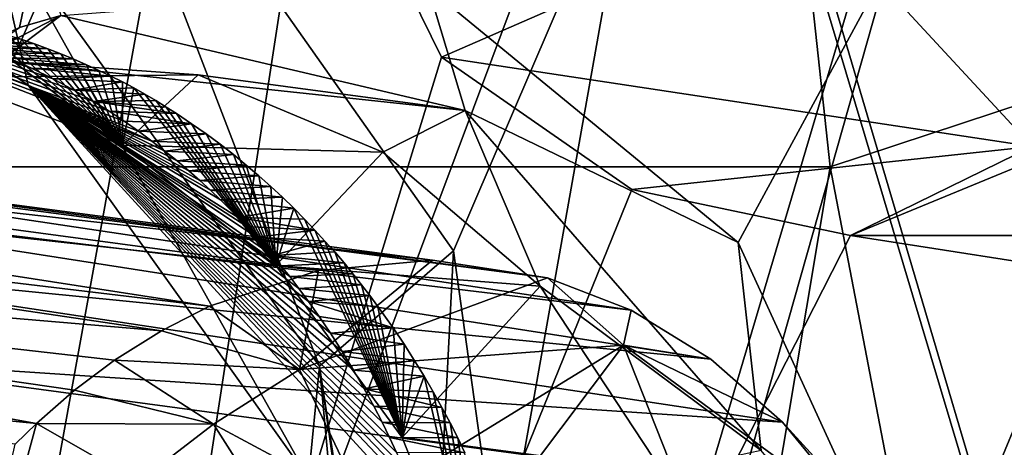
# Model space of a CAD drawing. Header units: metres. Extents: x -150 to 307, y -550 to 84.
# Tile 538 of 656: x 199.914 to 201.969, y -19.666 to -18.774. Entities that reach past the tile are written whole.
import ezdxf

# ---------------------------------------------------------------- set-up
doc = ezdxf.new("R2010")
doc.units = ezdxf.units.M
doc.layers.add('solid_26006363', color=7, linetype='CONTINUOUS')

msp = doc.modelspace()

# ---------------------------------------------------------------- linework, layer by layer
at = {"layer": 'solid_26006363'}
for points in [[(199.540802, 0, 917.246277), (201.605896, -19.081144, 918.411438), (198.146149, -19.081165, 915.328918)], [(199.540802, 0, 917.246277), (204.965088, -17.972189, 921.404358), (201.605896, -19.081144, 918.411438)], [(198.57399, -9.923493, 918.496826), (198.959854, -19.839792, 918.063721), (202.146072, -11.879224, 921.398987)], [(198.959854, -19.839792, 918.063721), (202.936172, -23.730312, 921.004456), (202.146072, -11.879224, 921.398987)], [(196.754486, -18.497166, 885.008728), (197.418686, -19.149023, 885.609497), (200.453094, -12.18197, 887.306213)], [(197.418686, -19.149023, 885.609497), (199.273102, -20.286888, 887.226013), (200.453094, -12.18197, 887.306213)], [(200.827942, -14.239858, 887.789734), (200.453094, -12.18197, 887.306213), (199.273102, -20.286888, 887.226013)], [(201.413589, -19.238728, 880.46051), (200.766617, -18.706879, 879.889893), (204.543228, -13.469457, 882.349304)], [(201.800446, -20.082642, 880.870239), (201.413589, -19.238728, 880.46051), (204.543228, -13.469457, 882.349304)], [(201.800446, -20.082642, 880.870239), (204.543228, -13.469457, 882.349304), (202.824585, -23.965401, 882.221741)], [(201.254959, -13.56577, 886.139587), (198.69429, -18.835239, 884.65625), (197.921402, -18.054071, 883.954834)], [(201.254959, -13.56577, 886.139587), (200.120682, -20.936514, 886.060242), (198.69429, -18.835239, 884.65625)], [(201.305862, -17.769882, 886.611877), (200.120682, -20.936514, 886.060242), (201.254959, -13.56577, 886.139587)], [(199.998993, -18.092691, 882.148987), (200.818909, -19.256355, 882.935364), (202.994583, -14.195031, 884.126465)], [(200.818909, -19.256355, 882.935364), (201.033951, -20.798929, 883.304077), (202.994583, -14.195031, 884.126465)], [(200.887985, -21.622189, 883.300476), (201.435028, -23.535715, 884.010925), (202.994583, -14.195031, 884.126465)], [(201.033951, -20.798929, 883.304077), (200.887985, -21.622189, 883.300476), (202.994583, -14.195031, 884.126465)], [(202.994583, -14.195031, 884.126465), (201.435028, -23.535715, 884.010925), (202.043701, -21.26829, 884.171082)], [(200.310303, -17.108145, 887.66803), (200.827942, -14.239858, 887.789734), (199.273102, -20.286888, 887.226013)], [(200.310303, -17.108145, 887.66803), (199.273102, -20.286888, 887.226013), (200.321609, -17.891317, 887.76709)], [(200.23201, -23.812561, 886.566345), (200.120682, -20.936514, 886.060242), (201.305862, -17.769882, 886.611877)], [(203.287399, -24.397047, 889.130798), (200.23201, -23.812561, 886.566345), (201.305862, -17.769882, 886.611877)], [(203.287399, -24.397047, 889.130798), (201.305862, -17.769882, 886.611877), (201.549759, -18.522564, 886.898254)], [(199.2146, -23.99892, 887.716858), (200.321609, -17.891317, 887.76709), (199.273102, -20.286888, 887.226013)], [(200.794388, -18.85227, 888.265137), (200.321609, -17.891317, 887.76709), (199.2146, -23.99892, 887.716858)], [(201.549759, -18.522564, 886.898254), (200.321609, -17.891317, 887.76709), (200.794388, -18.85227, 888.265137)], [(201.605896, -19.081144, 918.411438), (204.965088, -17.972189, 921.404358), (205.241486, -37.984425, 918.648743)], [(199.84613, -18.537859, 881.90271), (200.539368, -19.497149, 882.572815), (199.998993, -18.092691, 882.148987)], [(200.539368, -19.497149, 882.572815), (200.818909, -19.256355, 882.935364), (199.998993, -18.092691, 882.148987)], [(199.931442, -18.910555, 881.473511), (199.84613, -18.537859, 881.90271), (198.830322, -18.158558, 881.076782)], [(199.931442, -18.910555, 881.473511), (198.830322, -18.158558, 881.076782), (199.053665, -18.585608, 880.782532)], [(200.516403, -19.730297, 882.047974), (200.539368, -19.497149, 882.572815), (199.84613, -18.537859, 881.90271)], [(199.931442, -18.910555, 881.473511), (200.516403, -19.730297, 882.047974), (199.84613, -18.537859, 881.90271)], [(201.549759, -18.522564, 886.898254), (200.794388, -18.85227, 888.265137), (202.027176, -19.038626, 887.347839)], [(203.287399, -24.397047, 889.130798), (201.549759, -18.522564, 886.898254), (202.027176, -19.038626, 887.347839)], [(199.046814, -19.209431, 878.704773), (199.459534, -18.755955, 878.883179), (199.9534, -18.599344, 879.245361)], [(199.046814, -19.209431, 878.704773), (199.9534, -18.599344, 879.245361), (199.913315, -18.790527, 879.335449)], [(200.189514, -19.027195, 881.024048), (199.931442, -18.910555, 881.473511), (199.053665, -18.585608, 880.782532)], [(200.16127, -19.00642, 880.999695), (200.189514, -19.027195, 881.024048), (199.053665, -18.585608, 880.782532)], [(200.131622, -18.985703, 880.974304), (200.16127, -19.00642, 880.999695), (199.053665, -18.585608, 880.782532)], [(200.100388, -18.965036, 880.947815), (200.131622, -18.985703, 880.974304), (199.053665, -18.585608, 880.782532)], [(200.067352, -18.944433, 880.920044), (200.100388, -18.965036, 880.947815), (199.053665, -18.585608, 880.782532)], [(200.026672, -18.92074, 880.886108), (200.067352, -18.944433, 880.920044), (199.053665, -18.585608, 880.782532)], [(199.983658, -18.897614, 880.850525), (200.026672, -18.92074, 880.886108), (199.053665, -18.585608, 880.782532)], [(199.93782, -18.875069, 880.812988), (199.983658, -18.897614, 880.850525), (199.053665, -18.585608, 880.782532)], [(199.913712, -18.864037, 880.793396), (199.93782, -18.875069, 880.812988), (199.053665, -18.585608, 880.782532)], [(199.888733, -18.853188, 880.773254), (199.913712, -18.864037, 880.793396), (199.053665, -18.585608, 880.782532)], [(199.913315, -18.790527, 879.335449), (199.9534, -18.599344, 879.245361), (199.99913, -18.765114, 879.379822)], [(200.843658, -18.963541, 880.056274), (199.99913, -18.765114, 879.379822), (200.766617, -18.706879, 879.889893)], [(200.843658, -18.963541, 880.056274), (200.766617, -18.706879, 879.889893), (201.413589, -19.238728, 880.46051)], [(199.799881, -18.86874, 879.500549), (199.99913, -18.765114, 879.379822), (199.873672, -18.860094, 879.555298)], [(199.799881, -18.86874, 879.500549), (199.913315, -18.790527, 879.335449), (199.99913, -18.765114, 879.379822)], [(199.873672, -18.860094, 879.555298), (199.99913, -18.765114, 879.379822), (200.843658, -18.963541, 880.056274)], [(199.75502, -18.894239, 880.398438), (200.128067, -19.035975, 880.705872), (199.797714, -18.782824, 880.417908)], [(200.128067, -19.035975, 880.705872), (199.828156, -18.790121, 880.442505), (199.797714, -18.782824, 880.417908)], [(199.916168, -18.814917, 880.513916), (199.781448, -18.812944, 880.687683), (199.752579, -18.803801, 880.664978)], [(199.887421, -18.806198, 880.490479), (199.916168, -18.814917, 880.513916), (199.752579, -18.803801, 880.664978)], [(200.128067, -19.035975, 880.705872), (199.858078, -18.797939, 880.466675), (199.828156, -18.790121, 880.442505)], [(200.128067, -19.035975, 880.705872), (199.887421, -18.806198, 880.490479), (199.858078, -18.797939, 880.466675)], [(200.128067, -19.035975, 880.705872), (199.916168, -18.814917, 880.513916), (199.887421, -18.806198, 880.490479)], [(199.944458, -18.824362, 880.537048), (199.809418, -18.822474, 880.709839), (199.781448, -18.812944, 880.687683)], [(199.916168, -18.814917, 880.513916), (199.944458, -18.824362, 880.537048), (199.781448, -18.812944, 880.687683)], [(199.972305, -18.834471, 880.559937), (199.836563, -18.832365, 880.731445), (199.809418, -18.822474, 880.709839)], [(199.944458, -18.824362, 880.537048), (199.972305, -18.834471, 880.559937), (199.809418, -18.822474, 880.709839)], [(200.128067, -19.035975, 880.705872), (199.944458, -18.824362, 880.537048), (199.916168, -18.814917, 880.513916)], [(200.128067, -19.035975, 880.705872), (199.972305, -18.834471, 880.559937), (199.944458, -18.824362, 880.537048)], [(200.120682, -20.936514, 886.060242), (199.116959, -20.204731, 885.164307), (198.69429, -18.835239, 884.65625)], [(199.999664, -18.845154, 880.582581), (199.862976, -18.842606, 880.752563), (199.836563, -18.832365, 880.731445)], [(199.972305, -18.834471, 880.559937), (199.999664, -18.845154, 880.582581), (199.836563, -18.832365, 880.731445)], [(200.026489, -18.856312, 880.604797), (199.888733, -18.853188, 880.773254), (199.862976, -18.842606, 880.752563)], [(199.999664, -18.845154, 880.582581), (200.026489, -18.856312, 880.604797), (199.862976, -18.842606, 880.752563)], [(200.128067, -19.035975, 880.705872), (199.999664, -18.845154, 880.582581), (199.972305, -18.834471, 880.559937)], [(200.128067, -19.035975, 880.705872), (200.026489, -18.856312, 880.604797), (199.999664, -18.845154, 880.582581)], [(201.191193, -19.128201, 888.620972), (200.794388, -18.85227, 888.265137), (199.2146, -23.99892, 887.716858)], [(200.286331, -18.88929, 879.873047), (199.75502, -18.894239, 880.398438), (199.873672, -18.860094, 879.555298)], [(200.286331, -18.88929, 879.873047), (199.873672, -18.860094, 879.555298), (200.843658, -18.963541, 880.056274)], [(200.05278, -18.867853, 880.626648), (199.913712, -18.864037, 880.793396), (199.888733, -18.853188, 880.773254)], [(200.026489, -18.856312, 880.604797), (200.05278, -18.867853, 880.626648), (199.888733, -18.853188, 880.773254)], [(200.078476, -18.879683, 880.648132), (199.93782, -18.875069, 880.812988), (199.913712, -18.864037, 880.793396)], [(200.05278, -18.867853, 880.626648), (200.078476, -18.879683, 880.648132), (199.913712, -18.864037, 880.793396)], [(200.128067, -19.035975, 880.705872), (200.05278, -18.867853, 880.626648), (200.026489, -18.856312, 880.604797)], [(200.128067, -19.035975, 880.705872), (200.078476, -18.879683, 880.648132), (200.05278, -18.867853, 880.626648)], [(202.027176, -19.038626, 887.347839), (200.794388, -18.85227, 888.265137), (201.191193, -19.128201, 888.620972)], [(202.54483, -18.855238, 889.688904), (201.648087, -19.224115, 889.004089), (204.324066, -19.641706, 891.251038)], [(202.651505, -19.224115, 887.877869), (201.648087, -19.224115, 889.004089), (202.54483, -18.855238, 889.688904)], [(200.286331, -18.88929, 879.873047), (200.128067, -19.035975, 880.705872), (199.75502, -18.894239, 880.398438)], [(200.103546, -18.891705, 880.669128), (199.983658, -18.897614, 880.850525), (199.93782, -18.875069, 880.812988)], [(200.078476, -18.879683, 880.648132), (200.103546, -18.891705, 880.669128), (199.93782, -18.875069, 880.812988)], [(200.128067, -19.035975, 880.705872), (200.103546, -18.891705, 880.669128), (200.078476, -18.879683, 880.648132)], [(200.671951, -19.050064, 880.189758), (200.128067, -19.035975, 880.705872), (200.286331, -18.88929, 879.873047)], [(200.671951, -19.050064, 880.189758), (200.286331, -18.88929, 879.873047), (200.843658, -18.963541, 880.056274)], [(200.757736, -19.814331, 881.582031), (200.516403, -19.730297, 882.047974), (199.931442, -18.910555, 881.473511)], [(200.738541, -19.765028, 881.559021), (200.757736, -19.814331, 881.582031), (199.931442, -18.910555, 881.473511)], [(200.726685, -19.73633, 881.545044), (200.738541, -19.765028, 881.559021), (199.931442, -18.910555, 881.473511)], [(200.714066, -19.707037, 881.530457), (200.726685, -19.73633, 881.545044), (199.931442, -18.910555, 881.473511)], [(200.700531, -19.676947, 881.515015), (200.714066, -19.707037, 881.530457), (199.931442, -18.910555, 881.473511)], [(200.685883, -19.64587, 881.498596), (200.700531, -19.676947, 881.515015), (199.931442, -18.910555, 881.473511)], [(200.669983, -19.613644, 881.481079), (200.685883, -19.64587, 881.498596), (199.931442, -18.910555, 881.473511)], [(200.652603, -19.580122, 881.46228), (200.669983, -19.613644, 881.481079), (199.931442, -18.910555, 881.473511)], [(200.632919, -19.543999, 881.441345), (200.652603, -19.580122, 881.46228), (199.931442, -18.910555, 881.473511)], [(200.610703, -19.5054, 881.418091), (200.632919, -19.543999, 881.441345), (199.931442, -18.910555, 881.473511)], [(200.586899, -19.466238, 881.393616), (200.610703, -19.5054, 881.418091), (199.931442, -18.910555, 881.473511)], [(200.562515, -19.428249, 881.368835), (200.586899, -19.466238, 881.393616), (199.931442, -18.910555, 881.473511)], [(200.538651, -19.392996, 881.344971), (200.562515, -19.428249, 881.368835), (199.931442, -18.910555, 881.473511)], [(200.516541, -19.361866, 881.323059), (200.538651, -19.392996, 881.344971), (199.931442, -18.910555, 881.473511)], [(200.496323, -19.334642, 881.303345), (200.516541, -19.361866, 881.323059), (199.931442, -18.910555, 881.473511)], [(200.477219, -19.309931, 881.284912), (200.496323, -19.334642, 881.303345), (199.931442, -18.910555, 881.473511)], [(200.45903, -19.287287, 881.267517), (200.477219, -19.309931, 881.284912), (199.931442, -18.910555, 881.473511)], [(200.441559, -19.266293, 881.251038), (200.45903, -19.287287, 881.267517), (199.931442, -18.910555, 881.473511)], [(200.407928, -19.227755, 881.219482), (200.441559, -19.266293, 881.251038), (199.931442, -18.910555, 881.473511)], [(200.387787, -19.205803, 881.200806), (200.407928, -19.227755, 881.219482), (199.931442, -18.910555, 881.473511)], [(200.369354, -19.186422, 881.183838), (200.387787, -19.205803, 881.200806), (199.931442, -18.910555, 881.473511)], [(200.332642, -19.149727, 881.150513), (200.369354, -19.186422, 881.183838), (199.931442, -18.910555, 881.473511)], [(200.311859, -19.129988, 881.131775), (200.332642, -19.149727, 881.150513), (199.931442, -18.910555, 881.473511)], [(200.289719, -19.109732, 881.112), (200.311859, -19.129988, 881.131775), (199.931442, -18.910555, 881.473511)], [(200.266541, -19.089334, 881.09137), (200.289719, -19.109732, 881.112), (199.931442, -18.910555, 881.473511)], [(200.242172, -19.068773, 881.069885), (200.266541, -19.089334, 881.09137), (199.931442, -18.910555, 881.473511)], [(200.216522, -19.048038, 881.047485), (200.242172, -19.068773, 881.069885), (199.931442, -18.910555, 881.473511)], [(200.189514, -19.027195, 881.024048), (200.216522, -19.048038, 881.047485), (199.931442, -18.910555, 881.473511)], [(200.103546, -18.891705, 880.669128), (200.127975, -18.903872, 880.689636), (199.983658, -18.897614, 880.850525)], [(200.127975, -18.903872, 880.689636), (200.026672, -18.92074, 880.886108), (199.983658, -18.897614, 880.850525)], [(200.127975, -18.903872, 880.689636), (200.151749, -18.916431, 880.709717), (200.026672, -18.92074, 880.886108)], [(200.128067, -19.035975, 880.705872), (200.127975, -18.903872, 880.689636), (200.103546, -18.891705, 880.669128)], [(200.128067, -19.035975, 880.705872), (200.151749, -18.916431, 880.709717), (200.127975, -18.903872, 880.689636)], [(200.151749, -18.916431, 880.709717), (200.174896, -18.929386, 880.729309), (200.026672, -18.92074, 880.886108)], [(200.174896, -18.929386, 880.729309), (200.067352, -18.944433, 880.920044), (200.026672, -18.92074, 880.886108)], [(200.174896, -18.929386, 880.729309), (200.197449, -18.942677, 880.748535), (200.067352, -18.944433, 880.920044)], [(200.128067, -19.035975, 880.705872), (200.448441, -19.286505, 880.986755), (200.151749, -18.916431, 880.709717)], [(200.448441, -19.286505, 880.986755), (200.174896, -18.929386, 880.729309), (200.151749, -18.916431, 880.709717)], [(200.448441, -19.286505, 880.986755), (200.197449, -18.942677, 880.748535), (200.174896, -18.929386, 880.729309)], [(200.197449, -18.942677, 880.748535), (200.219452, -18.956238, 880.767334), (200.067352, -18.944433, 880.920044)], [(200.240936, -18.970011, 880.785828), (200.100388, -18.965036, 880.947815), (200.067352, -18.944433, 880.920044)], [(200.219452, -18.956238, 880.767334), (200.240936, -18.970011, 880.785828), (200.067352, -18.944433, 880.920044)], [(200.448441, -19.286505, 880.986755), (200.219452, -18.956238, 880.767334), (200.197449, -18.942677, 880.748535)], [(200.272263, -18.990931, 880.812805), (200.131622, -18.985703, 880.974304), (200.100388, -18.965036, 880.947815)], [(200.240936, -18.970011, 880.785828), (200.272263, -18.990931, 880.812805), (200.100388, -18.965036, 880.947815)], [(200.448441, -19.286505, 880.986755), (200.240936, -18.970011, 880.785828), (200.219452, -18.956238, 880.767334)], [(200.448441, -19.286505, 880.986755), (200.272263, -18.990931, 880.812805), (200.240936, -18.970011, 880.785828)], [(201.000244, -19.329893, 880.480408), (200.671951, -19.050064, 880.189758), (200.843658, -18.963541, 880.056274)], [(201.461273, -19.672812, 880.628723), (200.843658, -18.963541, 880.056274), (201.413589, -19.238728, 880.46051)], [(201.000244, -19.329893, 880.480408), (200.843658, -18.963541, 880.056274), (201.461273, -19.672812, 880.628723)], [(200.537308, -19.297411, 878.567871), (198.091003, -19.028246, 881.025757), (198.253891, -18.990887, 881.146729)], [(200.775452, -19.275965, 878.756592), (198.253891, -18.990887, 881.146729), (198.534256, -18.979382, 881.362122)], [(200.537308, -19.297411, 878.567871), (198.253891, -18.990887, 881.146729), (200.775452, -19.275965, 878.756592)], [(201.015472, -19.312849, 878.952881), (198.534256, -18.979382, 881.362122), (198.792526, -19.021872, 881.567688)], [(200.775452, -19.275965, 878.756592), (198.534256, -18.979382, 881.362122), (201.015472, -19.312849, 878.952881)], [(200.272263, -18.990931, 880.812805), (200.16127, -19.00642, 880.999695), (200.131622, -18.985703, 880.974304)], [(200.272263, -18.990931, 880.812805), (200.302582, -19.01199, 880.83905), (200.16127, -19.00642, 880.999695)], [(200.448441, -19.286505, 880.986755), (200.302582, -19.01199, 880.83905), (200.272263, -18.990931, 880.812805)], [(194.163177, -18.995525, 887.386353), (193.414749, -19.064125, 886.774475), (200.75, -20.454853, 878.827087)], [(194.163177, -18.995525, 887.386353), (200.75, -20.454853, 878.827087), (200.870209, -20.499434, 878.934143)], [(194.163177, -18.995525, 887.386353), (200.870209, -20.499434, 878.934143), (200.970444, -20.605289, 879.023438)], [(194.163177, -18.995525, 887.386353), (200.970444, -20.605289, 879.023438), (194.787689, -19.507925, 887.921814)], [(200.302582, -19.01199, 880.83905), (200.189514, -19.027195, 881.024048), (200.16127, -19.00642, 880.999695)], [(200.302582, -19.01199, 880.83905), (200.331741, -19.033398, 880.864441), (200.189514, -19.027195, 881.024048)], [(200.448441, -19.286505, 880.986755), (200.331741, -19.033398, 880.864441), (200.302582, -19.01199, 880.83905)], [(200.309723, -19.37191, 878.392761), (197.930649, -19.086752, 880.909546), (198.091003, -19.028246, 881.025757)], [(200.309723, -19.37191, 878.392761), (198.091003, -19.028246, 881.025757), (200.537308, -19.297411, 878.567871)], [(201.190369, -19.380342, 879.099915), (198.792526, -19.021872, 881.567688), (199.028915, -19.11968, 881.76355)], [(201.015472, -19.312849, 878.952881), (198.792526, -19.021872, 881.567688), (201.190369, -19.380342, 879.099915)], [(200.331741, -19.033398, 880.864441), (200.216522, -19.048038, 881.047485), (200.189514, -19.027195, 881.024048)], [(200.331741, -19.033398, 880.864441), (200.359741, -19.055235, 880.888977), (200.216522, -19.048038, 881.047485)], [(200.448441, -19.286505, 880.986755), (200.359741, -19.055235, 880.888977), (200.331741, -19.033398, 880.864441)], [(200.671951, -19.050064, 880.189758), (200.448441, -19.286505, 880.986755), (200.128067, -19.035975, 880.705872)], [(200.359741, -19.055235, 880.888977), (200.242172, -19.068773, 881.069885), (200.216522, -19.048038, 881.047485)], [(200.359741, -19.055235, 880.888977), (200.386673, -19.077383, 880.91272), (200.242172, -19.068773, 881.069885)], [(200.448441, -19.286505, 880.986755), (200.386673, -19.077383, 880.91272), (200.359741, -19.055235, 880.888977)], [(201.000244, -19.329893, 880.480408), (200.448441, -19.286505, 880.986755), (200.671951, -19.050064, 880.189758)], [(202.027176, -19.038626, 887.347839), (201.191193, -19.128201, 888.620972), (201.648087, -19.224115, 889.004089)], [(202.027176, -19.038626, 887.347839), (201.648087, -19.224115, 889.004089), (202.651505, -19.224115, 887.877869)], [(193.414749, -19.064125, 886.774475), (192.828262, -19.687521, 886.319885), (200.520599, -20.554283, 878.622681)], [(193.414749, -19.064125, 886.774475), (200.62764, -20.474648, 878.718018), (200.75, -20.454853, 878.827087)], [(193.414749, -19.064125, 886.774475), (200.520599, -20.554283, 878.622681), (200.62764, -20.474648, 878.718018)], [(200.386673, -19.077383, 880.91272), (200.266541, -19.089334, 881.09137), (200.242172, -19.068773, 881.069885)], [(200.209335, -19.423052, 878.317444), (197.702652, -19.210493, 880.749878), (197.930649, -19.086752, 880.909546)], [(200.209335, -19.423052, 878.317444), (197.930649, -19.086752, 880.909546), (200.309723, -19.37191, 878.392761)], [(198.146149, -19.081165, 915.328918), (201.605896, -19.081144, 918.411438), (198.412628, -38.132488, 912.564453)], [(201.605896, -19.081144, 918.411438), (205.241486, -37.984425, 918.648743), (198.412628, -38.132488, 912.564453)], [(200.386673, -19.077383, 880.91272), (200.412674, -19.09972, 880.935791), (200.266541, -19.089334, 881.09137)], [(200.412674, -19.09972, 880.935791), (200.289719, -19.109732, 881.112), (200.266541, -19.089334, 881.09137)], [(200.448441, -19.286505, 880.986755), (200.412674, -19.09972, 880.935791), (200.386673, -19.077383, 880.91272)], [(200.412674, -19.09972, 880.935791), (200.437836, -19.122126, 880.958191), (200.289719, -19.109732, 881.112)], [(200.437836, -19.122126, 880.958191), (200.311859, -19.129988, 881.131775), (200.289719, -19.109732, 881.112)], [(200.448441, -19.286505, 880.986755), (200.437836, -19.122126, 880.958191), (200.412674, -19.09972, 880.935791)], [(201.356384, -19.482019, 879.243286), (199.028915, -19.11968, 881.76355), (199.251419, -19.273664, 881.956116)], [(201.190369, -19.380342, 879.099915), (199.028915, -19.11968, 881.76355), (201.356384, -19.482019, 879.243286)], [(201.648087, -19.224115, 889.004089), (201.191193, -19.128201, 888.620972), (199.2146, -23.99892, 887.716858)], [(200.437836, -19.122126, 880.958191), (200.462219, -19.144583, 880.980042), (200.311859, -19.129988, 881.131775)], [(200.462219, -19.144583, 880.980042), (200.332642, -19.149727, 881.150513), (200.311859, -19.129988, 881.131775)], [(200.448441, -19.286505, 880.986755), (200.462219, -19.144583, 880.980042), (200.437836, -19.122126, 880.958191)], [(200.462219, -19.144583, 880.980042), (200.485626, -19.167267, 881.001099), (200.332642, -19.149727, 881.150513)], [(200.485626, -19.167267, 881.001099), (200.369354, -19.186422, 881.183838), (200.332642, -19.149727, 881.150513)], [(200.448441, -19.286505, 880.986755), (200.485626, -19.167267, 881.001099), (200.462219, -19.144583, 880.980042)], [(200.485626, -19.167267, 881.001099), (200.508148, -19.190104, 881.021545), (200.369354, -19.186422, 881.183838)], [(200.448441, -19.286505, 880.986755), (200.711807, -19.645876, 881.237793), (200.485626, -19.167267, 881.001099)], [(200.711807, -19.645876, 881.237793), (200.508148, -19.190104, 881.021545), (200.485626, -19.167267, 881.001099)], [(200.529861, -19.213005, 881.041382), (200.387787, -19.205803, 881.200806), (200.369354, -19.186422, 881.183838)], [(200.508148, -19.190104, 881.021545), (200.529861, -19.213005, 881.041382), (200.369354, -19.186422, 881.183838)], [(200.711807, -19.645876, 881.237793), (200.529861, -19.213005, 881.041382), (200.508148, -19.190104, 881.021545)], [(199.948273, -19.616777, 878.12793), (197.489731, -19.375071, 880.607483), (197.702652, -19.210493, 880.749878)], [(200.209335, -19.423052, 878.317444), (200.111664, -19.48447, 878.245422), (197.702652, -19.210493, 880.749878)], [(200.028061, -19.547142, 878.184753), (199.948273, -19.616777, 878.12793), (197.702652, -19.210493, 880.749878)], [(200.111664, -19.48447, 878.245422), (200.028061, -19.547142, 878.184753), (197.702652, -19.210493, 880.749878)], [(200.529861, -19.213005, 881.041382), (200.407928, -19.227755, 881.219482), (200.387787, -19.205803, 881.200806)], [(200.529861, -19.213005, 881.041382), (200.550827, -19.235882, 881.060608), (200.407928, -19.227755, 881.219482)], [(200.711807, -19.645876, 881.237793), (200.550827, -19.235882, 881.060608), (200.529861, -19.213005, 881.041382)], [(201.648087, -19.224115, 889.004089), (199.2146, -23.99892, 887.716858), (204.324066, -19.641706, 891.251038)], [(200.550827, -19.235882, 881.060608), (200.441559, -19.266293, 881.251038), (200.407928, -19.227755, 881.219482)], [(200.550827, -19.235882, 881.060608), (200.571121, -19.258656, 881.079285), (200.441559, -19.266293, 881.251038)], [(200.711807, -19.645876, 881.237793), (200.571121, -19.258656, 881.079285), (200.550827, -19.235882, 881.060608)], [(201.461273, -19.672812, 880.628723), (201.413589, -19.238728, 880.46051), (201.800446, -20.082642, 880.870239)], [(200.571121, -19.258656, 881.079285), (200.590607, -19.281437, 881.097351), (200.441559, -19.266293, 881.251038)], [(200.539368, -19.497149, 882.572815), (200.739944, -20.808119, 882.924622), (200.818909, -19.256355, 882.935364)], [(200.711807, -19.645876, 881.237793), (200.590607, -19.281437, 881.097351), (200.571121, -19.258656, 881.079285)], [(200.739944, -20.808119, 882.924622), (201.033951, -20.798929, 883.304077), (200.818909, -19.256355, 882.935364)], [(201.505966, -19.613861, 879.376526), (199.251419, -19.273664, 881.956116), (199.451904, -19.477154, 882.138184)], [(201.356384, -19.482019, 879.243286), (199.251419, -19.273664, 881.956116), (201.505966, -19.613861, 879.376526)], [(200.590607, -19.281437, 881.097351), (200.45903, -19.287287, 881.267517), (200.441559, -19.266293, 881.251038)], [(200.590607, -19.281437, 881.097351), (200.609314, -19.304241, 881.114807), (200.45903, -19.287287, 881.267517)], [(200.497986, -19.504164, 878.210693), (200.537308, -19.297411, 878.567871), (200.775452, -19.275965, 878.756592)], [(200.497986, -19.504164, 878.210693), (200.775452, -19.275965, 878.756592), (201.015472, -19.312849, 878.952881)], [(200.711807, -19.645876, 881.237793), (200.609314, -19.304241, 881.114807), (200.590607, -19.281437, 881.097351)], [(200.497986, -19.504164, 878.210693), (200.309723, -19.37191, 878.392761), (200.537308, -19.297411, 878.567871)], [(201.000244, -19.329893, 880.480408), (200.711807, -19.645876, 881.237793), (200.448441, -19.286505, 880.986755)], [(200.609314, -19.304241, 881.114807), (200.477219, -19.309931, 881.284912), (200.45903, -19.287287, 881.267517)], [(200.609314, -19.304241, 881.114807), (200.627304, -19.327009, 881.131714), (200.477219, -19.309931, 881.284912)], [(200.627304, -19.327009, 881.131714), (200.496323, -19.334642, 881.303345), (200.477219, -19.309931, 881.284912)], [(201.174164, -19.453226, 878.727539), (200.497986, -19.504164, 878.210693), (201.015472, -19.312849, 878.952881)], [(200.711807, -19.645876, 881.237793), (200.627304, -19.327009, 881.131714), (200.609314, -19.304241, 881.114807)], [(201.174164, -19.453226, 878.727539), (201.015472, -19.312849, 878.952881), (201.190369, -19.380342, 879.099915)], [(200.627304, -19.327009, 881.131714), (200.644669, -19.349684, 881.148132), (200.496323, -19.334642, 881.303345)], [(200.644669, -19.349684, 881.148132), (200.516541, -19.361866, 881.323059), (200.496323, -19.334642, 881.303345)], [(200.711807, -19.645876, 881.237793), (200.644669, -19.349684, 881.148132), (200.627304, -19.327009, 881.131714)], [(201.255829, -19.71734, 880.731628), (200.711807, -19.645876, 881.237793), (201.000244, -19.329893, 880.480408)], [(201.255829, -19.71734, 880.731628), (201.000244, -19.329893, 880.480408), (201.461273, -19.672812, 880.628723)], [(200.644669, -19.349684, 881.148132), (200.661438, -19.372206, 881.164063), (200.516541, -19.361866, 881.323059)], [(200.693192, -19.416864, 881.194519), (200.538651, -19.392996, 881.344971), (200.516541, -19.361866, 881.323059)], [(200.661438, -19.372206, 881.164063), (200.693192, -19.416864, 881.194519), (200.516541, -19.361866, 881.323059)], [(200.711807, -19.645876, 881.237793), (200.661438, -19.372206, 881.164063), (200.644669, -19.349684, 881.148132)], [(199.948273, -19.616777, 878.12793), (199.903839, -19.659527, 878.096436), (197.489731, -19.375071, 880.607483)], [(200.209335, -19.423052, 878.317444), (200.309723, -19.37191, 878.392761), (200.497986, -19.504164, 878.210693)], [(200.711807, -19.645876, 881.237793), (200.693192, -19.416864, 881.194519), (200.661438, -19.372206, 881.164063)], [(201.174164, -19.453226, 878.727539), (201.190369, -19.380342, 879.099915), (201.356384, -19.482019, 879.243286)], [(200.693192, -19.416864, 881.194519), (200.562515, -19.428249, 881.368835), (200.538651, -19.392996, 881.344971)], [(200.209335, -19.423052, 878.317444), (200.497986, -19.504164, 878.210693), (200.111664, -19.48447, 878.245422)], [(200.693192, -19.416864, 881.194519), (200.715912, -19.450926, 881.216553), (200.562515, -19.428249, 881.368835)], [(200.711807, -19.645876, 881.237793), (200.715912, -19.450926, 881.216553), (200.693192, -19.416864, 881.194519)], [(200.715912, -19.450926, 881.216553), (200.586899, -19.466238, 881.393616), (200.562515, -19.428249, 881.368835)], [(200.632324, -19.785934, 878.195129), (200.497986, -19.504164, 878.210693), (201.174164, -19.453226, 878.727539)], [(200.715912, -19.450926, 881.216553), (200.737396, -19.484606, 881.23761), (200.586899, -19.466238, 881.393616)], [(200.737396, -19.484606, 881.23761), (200.610703, -19.5054, 881.418091), (200.586899, -19.466238, 881.393616)], [(200.978149, -19.713747, 878.45343), (200.632324, -19.785934, 878.195129), (201.174164, -19.453226, 878.727539)], [(200.711807, -19.645876, 881.237793), (200.737396, -19.484606, 881.23761), (200.715912, -19.450926, 881.216553)], [(201.308838, -19.794113, 878.720215), (200.978149, -19.713747, 878.45343), (201.174164, -19.453226, 878.727539)], [(201.308838, -19.794113, 878.720215), (201.174164, -19.453226, 878.727539), (201.736816, -19.867128, 879.217773)], [(201.736816, -19.867128, 879.217773), (201.174164, -19.453226, 878.727539), (201.505966, -19.613861, 879.376526)], [(201.174164, -19.453226, 878.727539), (201.356384, -19.482019, 879.243286), (201.505966, -19.613861, 879.376526)], [(201.636124, -19.771889, 879.496765), (199.451904, -19.477154, 882.138184), (199.611572, -19.715088, 882.293152)], [(201.505966, -19.613861, 879.376526), (199.451904, -19.477154, 882.138184), (201.636124, -19.771889, 879.496765)], [(200.318359, -19.617689, 878.074158), (200.028061, -19.547142, 878.184753), (200.111664, -19.48447, 878.245422)], [(200.318359, -19.617689, 878.074158), (200.111664, -19.48447, 878.245422), (200.497986, -19.504164, 878.210693)], [(200.737396, -19.484606, 881.23761), (200.757782, -19.517828, 881.25769), (200.610703, -19.5054, 881.418091)], [(200.711807, -19.645876, 881.237793), (200.757782, -19.517828, 881.25769), (200.737396, -19.484606, 881.23761)], [(200.318359, -19.617689, 878.074158), (200.497986, -19.504164, 878.210693), (200.632324, -19.785934, 878.195129)], [(200.516403, -19.730297, 882.047974), (200.664948, -20.846207, 882.37085), (200.539368, -19.497149, 882.572815)], [(200.725876, -20.809744, 882.891357), (200.739944, -20.808119, 882.924622), (200.539368, -19.497149, 882.572815)], [(200.664948, -20.846207, 882.37085), (200.725876, -20.809744, 882.891357), (200.539368, -19.497149, 882.572815)], [(200.757782, -19.517828, 881.25769), (200.632919, -19.543999, 881.441345), (200.610703, -19.5054, 881.418091)], [(195.049728, -20.405603, 888.17627), (194.787689, -19.507925, 887.921814), (201.031265, -20.755598, 879.077637)], [(194.787689, -19.507925, 887.921814), (200.970444, -20.605289, 879.023438), (201.031265, -20.755598, 879.077637)], [(200.757782, -19.517828, 881.25769), (200.776901, -19.550673, 881.276794), (200.632919, -19.543999, 881.441345)], [(200.711807, -19.645876, 881.237793), (200.894531, -20.103554, 881.439453), (200.757782, -19.517828, 881.25769)], [(200.894531, -20.103554, 881.439453), (200.776901, -19.550673, 881.276794), (200.757782, -19.517828, 881.25769)], [(200.318359, -19.617689, 878.074158), (199.948273, -19.616777, 878.12793), (200.028061, -19.547142, 878.184753)], [(200.794922, -19.583086, 881.294983), (200.652603, -19.580122, 881.46228), (200.632919, -19.543999, 881.441345)], [(200.776901, -19.550673, 881.276794), (200.794922, -19.583086, 881.294983), (200.632919, -19.543999, 881.441345)], [(200.894531, -20.103554, 881.439453), (200.794922, -19.583086, 881.294983), (200.776901, -19.550673, 881.276794)], [(200.811996, -19.615004, 881.312439), (200.669983, -19.613644, 881.481079), (200.652603, -19.580122, 881.46228)], [(200.794922, -19.583086, 881.294983), (200.811996, -19.615004, 881.312439), (200.652603, -19.580122, 881.46228)], [(200.894531, -20.103554, 881.439453), (200.811996, -19.615004, 881.312439), (200.794922, -19.583086, 881.294983)], [(199.744705, -20.364607, 877.727173), (199.948273, -19.616777, 878.12793), (200.161438, -19.738335, 877.970581)], [(199.744705, -20.364607, 877.727173), (199.903839, -19.659527, 878.096436), (199.948273, -19.616777, 878.12793)], [(200.318359, -19.617689, 878.074158), (200.161438, -19.738335, 877.970581), (199.948273, -19.616777, 878.12793)], [(200.318359, -19.617689, 878.074158), (200.478745, -19.870598, 878.087463), (200.161438, -19.738335, 877.970581)], [(200.318359, -19.617689, 878.074158), (200.632324, -19.785934, 878.195129), (200.478745, -19.870598, 878.087463)], [(200.828094, -19.646433, 881.328979), (200.685883, -19.64587, 881.498596), (200.669983, -19.613644, 881.481079)], [(200.811996, -19.615004, 881.312439), (200.828094, -19.646433, 881.328979), (200.669983, -19.613644, 881.481079)], [(200.894531, -20.103554, 881.439453), (200.828094, -19.646433, 881.328979), (200.811996, -19.615004, 881.312439)], [(201.736816, -19.867128, 879.217773), (201.505966, -19.613861, 879.376526), (201.636124, -19.771889, 879.496765)], [(202.104248, -24.910763, 890.198486), (204.324066, -19.641706, 891.251038), (199.2146, -23.99892, 887.716858)], [(200.843185, -19.677387, 881.344727), (200.700531, -19.676947, 881.515015), (200.685883, -19.64587, 881.498596)], [(200.828094, -19.646433, 881.328979), (200.843185, -19.677387, 881.344727), (200.685883, -19.64587, 881.498596)], [(201.255829, -19.71734, 880.731628), (200.894531, -20.103554, 881.439453), (200.711807, -19.645876, 881.237793)], [(200.894531, -20.103554, 881.439453), (200.843185, -19.677387, 881.344727), (200.828094, -19.646433, 881.328979)]]:
    msp.add_3dface(points, dxfattribs=at)

doc.saveas('drawing.dxf')
